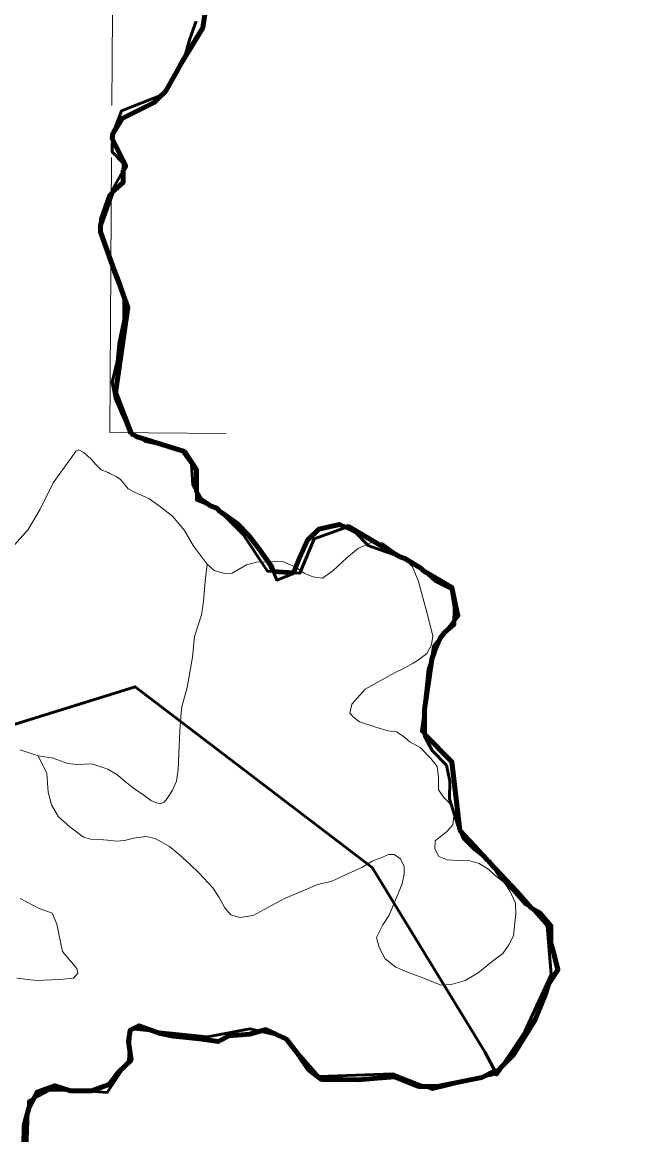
# Model space of a CAD drawing. Extents: x -1643653 to 4543381, y 1624270 to 13878484.
# Drawn here: x 760390 to 762369, y 8935210 to 8938753 of the extents above; entities that cross this region are included whole.
import ezdxf

# ---------------------------------------------------------------- set-up
doc = ezdxf.new("R2010")
doc.units = 0
doc.header["$LTSCALE"] = 200
for name, color, linetype, lineweight in [('1', 7, 'Continuous', 13), ('24', 7, 'Continuous', 25), ('26', 7, 'Continuous', 106), ('27', 7, 'Continuous', 53), ('28', 7, 'Continuous', 53), ('29', 7, 'Continuous', 13)]:
    doc.layers.add(name, color=color, linetype=linetype, lineweight=lineweight)

msp = doc.modelspace()

# ---------------------------------------------------------------- linework, layer by layer
at = {"layer": '1', "lineweight": 25}
msp.add_spline([(814781, 9009175.5), (814787.2, 9009173.4), (814796.9, 9009173.4), (814799.4, 9009172.4), (814805.1, 9009174.5), (814805.6, 9009176.5), (814811.7, 9009179.5), (814811.7, 9009179.5), (814801.5, 9009181), (814790.7, 9009181.5), (814784.1, 9009183.1), (814777.4, 9009185.1), (814778.4, 9009175.5)], degree=3, dxfattribs=at)
at = {"layer": '24', "lineweight": 53}
for points in [[(760943.7, 8938756), (760923, 8938700.1), (760907.3, 8938644.2), (760881.5, 8938593.4), (760845.5, 8938532.5), (760809.7, 8938497.1), (760707.6, 8938446.8), (760676.7, 8938396), (760676.3, 8938340), (760711.7, 8938304.1), (760711.3, 8938243), (760665.2, 8938202.6), (760639.3, 8938126.3), (760638.9, 8938075.4), (760658.9, 8938024.3), (760678.9, 8937973.2), (760698.9, 8937922.2), (760713.8, 8937871.1), (760713.3, 8937804.9), (760697.6, 8937728.6), (760692.1, 8937672.6), (760676.4, 8937606.5), (760686.2, 8937555.5), (760706.2, 8937509.5), (760736.3, 8937443.1), (760781.9, 8937417.3), (760832.7, 8937406.8), (760898.7, 8937386), (760928.9, 8937345.1), (760933.5, 8937278.8), (760958.6, 8937232.8), (761024.5, 8937191.7), (761075.1, 8937155.7), (761110.4, 8937119.8), (761145.7, 8937073.7), (761181, 8937022.6), (761201, 8936976.6), (761252, 8936996.6), (761272.7, 8937047.4), (761298.5, 8937103.3), (761334.4, 8937138.7), (761400.6, 8937153.6), (761451.3, 8937127.8), (761491.7, 8937086.8), (761547.5, 8937066.1), (761608.4, 8937045.3), (761659, 8937014.4), (761704.5, 8936973.4), (761755.2, 8936947.6), (761765, 8936891.5), (761764.6, 8936835.4), (761723.7, 8936800), (761703, 8936749.2), (761682.2, 8936693.3), (761676.8, 8936642.4), (761671.3, 8936586.4), (761671, 8936535.5), (761670.6, 8936479.5), (761695.7, 8936433.5), (761741.2, 8936387.3)], [(761741.2, 8936387.3), (761751, 8936336.3), (761750.6, 8936280.3), (761775.5, 8936198.6), (761795.5, 8936152.7), (761830.9, 8936116.8), (761876.4, 8936080.8), (761911.7, 8936029.7), (761952.1, 8935988.7), (761992.4, 8935942.6), (762038, 8935916.8), (762073.3, 8935875.8), (762073, 8935819.8), (762081.2, 8935792.2), (762095.5, 8935735.1), (762067, 8935692.3), (762052.7, 8935649.5), (762024.2, 8935578.2), (761953, 8935464), (761910.2, 8935421.2), (761853.2, 8935392.7), (761710.7, 8935364.1), (761653.7, 8935364.1), (761576.7, 8935395.1), (761520.7, 8935390.3), (761459.6, 8935385.6), (761408.8, 8935386), (761342.7, 8935386.4), (761302.2, 8935417.2), (761266.9, 8935468.4), (761231.7, 8935514.4), (761165.7, 8935545.4), (761114.8, 8935530.5), (761048.6, 8935525.8), (761013.4, 8935507.2), (760954.7, 8935515.6), (760870.7, 8935524)], [(760870.7, 8935524), (760828.8, 8935532.4), (760761.6, 8935557.6), (760733.4, 8935543.1), (760728.1, 8935507.2), (760736.5, 8935448.4), (760696.9, 8935410.9), (760666.1, 8935370.4), (760610, 8935350.3), (760543.9, 8935350.8), (760493.1, 8935366.4), (760437.1, 8935346.4), (760411.3, 8935295.6), (760395.6, 8935239.7), (760395.2, 8935173.4)]]:
    msp.add_lwpolyline(points, dxfattribs=at)
at = {"layer": '26'}
for points in [[(760896.8, 8938623.5), (760964.4, 8938735), (760983.7, 8938864.1), (760899.8, 8938915.8), (760865.9, 8938896.4)], [(760836, 8938523.1), (760845.5, 8938532.5), (760881.5, 8938593.4), (760896.8, 8938623.5)], [(760679.4, 8938400.5), (760707.6, 8938446.8), (760809.7, 8938497.1), (760834.6, 8938521.7)], [(760834.6, 8938521.7), (760835.3, 8938522), (760836, 8938523.1)], [(760711.5, 8938282), (760719.2, 8938296), (760676.6, 8938381.2), (760676.7, 8938393.4), (760679.4, 8938400.5)], [(760675.9, 8938211.9), (760711.3, 8938243), (760711.5, 8938282)], [(760704.3, 8937903.5), (760698.9, 8937922.2), (760684, 8937960.3), (760639, 8938085.7), (760639.1, 8938106.8), (760675.9, 8938211.9)], [(760736.4, 8937443), (760686.9, 8937573), (760725.6, 8937844.2), (760704.3, 8937903.5)], [(760945, 8937257.8), (760945, 8937327.7), (760906.3, 8937385.8), (760755.5, 8937432.2), (760736.4, 8937443)], [(760991.4, 8937212.3), (760958.6, 8937232.8), (760945, 8937257.8)], [(761020.4, 8937194.2), (761009.5, 8937205.1), (760991.4, 8937212.3)], [(761189.2, 8937003.8), (761181, 8937022.6), (761145.7, 8937073.7), (761110.4, 8937119.8), (761075.1, 8937155.7), (761024.5, 8937191.7), (761020.4, 8937194.2)], [(761419.9, 8937143.8), (761400.6, 8937153.6), (761334.4, 8937138.7), (761298.5, 8937103.3), (761272.7, 8937047.4), (761253.3, 8936999.8), (761189.2, 8937003.8)], [(761592.5, 8937050.7), (761428.9, 8937147), (761419.9, 8937143.8)], [(761668.1, 8937006.2), (761659, 8937014.4), (761608.4, 8937045.3), (761592.5, 8937050.7)], [(761764.7, 8936847.1), (761777.3, 8936862.9), (761758, 8936953.3), (761668.1, 8937006.2)], [(761734.6, 8936809.5), (761764.6, 8936835.4), (761764.7, 8936847.1)], [(761694.1, 8936725.2), (761703, 8936749.2), (761720.2, 8936791.5), (761734.6, 8936809.5)], [(761670.7, 8936485.5), (761671, 8936535.5), (761671.2, 8936565), (761694.1, 8936725.2)], [(761783.6, 8936179.9), (761758, 8936398.2), (761670.7, 8936485.5)], [(761880.2, 8936075.3), (761876.4, 8936080.8), (761871.3, 8936084.9), (761784.5, 8936177.9), (761783.6, 8936179.9)], [(762011.3, 8935931.9), (761964.4, 8935985), (761880.2, 8936075.3)], [(761913.7, 8935424.7), (761953, 8935464), (762024.2, 8935578.2), (762052.7, 8935649.5), (762067, 8935692.3), (762095.5, 8935735.1), (762081.2, 8935792.2), (762073, 8935819.8), (762073.3, 8935875.8), (762038, 8935916.8), (762011.3, 8935931.9)], [(760395.2, 8935173.4), (760395.6, 8935239.7), (760411.3, 8935295.6), (760437.1, 8935346.4), (760493.1, 8935366.4), (760543.9, 8935350.8), (760610, 8935350.3), (760666.1, 8935370.4), (760696.9, 8935410.9), (760736.5, 8935448.4), (760728.1, 8935507.2), (760733.4, 8935543.1), (760761.6, 8935557.6), (760828.8, 8935532.4), (760870.7, 8935524)], [(760870.7, 8935524), (760954.7, 8935515.6), (761013.4, 8935507.2), (761048.6, 8935525.8), (761114.8, 8935530.5), (761165.7, 8935545.4), (761231.7, 8935514.4), (761266.9, 8935468.4), (761302.2, 8935417.2), (761342.7, 8935386.4), (761408.8, 8935386), (761459.6, 8935385.6), (761520.7, 8935390.3), (761576.7, 8935395.1), (761653.7, 8935364.1), (761710.7, 8935364.1), (761853.2, 8935392.7), (761894.9, 8935413.6)], [(761894.9, 8935413.6), (761899.9, 8935404), (761913.7, 8935424.7)]]:
    msp.add_lwpolyline(points, dxfattribs=at)
at = {"layer": '27'}
for points in [[(760983.7, 8938864.1), (760964.4, 8938735), (760835.3, 8938522), (760706.3, 8938470.3), (760674, 8938386.4), (760719.2, 8938296), (760680.5, 8938225), (760635.3, 8938095.9), (760725.6, 8937844.2), (760686.9, 8937573), (760738.5, 8937437.5), (760906.3, 8937385.8), (760945, 8937327.7), (760945, 8937230.9), (761009.5, 8937205.1), (761093.4, 8937121.2), (761170.8, 8937005), (761274.1, 8936998.5), (761319.2, 8937108.2), (761428.9, 8937147), (761758, 8936953.3), (761777.3, 8936862.9), (761699.9, 8936766.1), (761661.2, 8936495), (761758, 8936398.2), (761783.8, 8936178.7), (761964.4, 8935985), (762061.2, 8935875.3), (762074.1, 8935720.3), (761990.2, 8935539.6), (761899.9, 8935404), (761863.2, 8935474.4)], [(761863.2, 8935474.4), (761503.8, 8936061.7), (760749.2, 8936636.9), (759132.1, 8936133.6), (758557.1, 8936469.1), (757467.1, 8937056.4), (756353.1, 8938206.9), (755454.7, 8938650.3)], [(756353.1, 8938206.9), (757467.1, 8937056.4), (759132.1, 8936133.6), (760749.2, 8936636.9), (761503.8, 8936061.7), (761863.2, 8935474.4), (761899.9, 8935404), (761695.8, 8935354), (761569.5, 8935404.5), (761333.8, 8935396.1), (761224.4, 8935522.4), (761114.9, 8935547.7), (760980.2, 8935522.4), (760736.1, 8935547.7), (760727.7, 8935446.6), (760660.4, 8935345.5), (760565.5, 8935352.5), (760475, 8935352.5), (760409.6, 8935317.2), (760404.6, 8935161.3)], [(760404.6, 8935161.3), (760409.6, 8935317.2), (760475, 8935352.5), (760565.5, 8935352.5), (760660.4, 8935345.5), (760727.7, 8935446.6), (760736.1, 8935547.7), (760980.2, 8935522.4), (761114.9, 8935547.7), (761224.4, 8935522.4), (761333.8, 8935396.1), (761569.5, 8935404.5), (761695.8, 8935354), (761899.9, 8935404), (761863.2, 8935474.4), (761503.8, 8936061.7), (760749.2, 8936636.9), (759132.1, 8936133.6), (757467.1, 8937056.4), (756353.1, 8938206.9)]]:
    msp.add_lwpolyline(points, dxfattribs=at)
at = {"layer": '28'}
for points in [[(760983.7, 8938864.1), (760964.4, 8938735), (760835.3, 8938522), (760706.3, 8938470.3), (760674, 8938386.4), (760719.2, 8938296), (760680.5, 8938225), (760635.3, 8938095.9), (760725.6, 8937844.2), (760686.9, 8937573), (760738.5, 8937437.5), (760906.3, 8937385.8), (760945, 8937327.7), (760945, 8937230.9), (761009.5, 8937205.1), (761093.4, 8937121.2), (761170.8, 8937005), (761274.1, 8936998.5), (761319.2, 8937108.2), (761428.9, 8937147), (761758, 8936953.3), (761777.3, 8936862.9), (761699.9, 8936766.1), (761661.2, 8936495), (761758, 8936398.2), (761783.8, 8936178.7), (761964.4, 8935985), (762061.2, 8935875.3), (762074.1, 8935720.3), (761990.2, 8935539.6), (761899.9, 8935404)], [(761899.9, 8935404), (761695.8, 8935354), (761569.5, 8935404.5), (761333.8, 8935396.1), (761224.4, 8935522.4), (761114.9, 8935547.7), (760980.2, 8935522.4), (760736.1, 8935547.7), (760727.7, 8935446.6), (760660.4, 8935345.5), (760565.5, 8935352.5), (760475, 8935352.5), (760409.6, 8935317.2), (760404.6, 8935161.3), (760394.5, 8935045.6), (760434.8, 8935000.3), (760394.5, 8934945), (760339.2, 8934929.9), (760238.7, 8934844.4), (760042.6, 8934763.9), (759977.2, 8934693.5)]]:
    msp.add_lwpolyline(points, dxfattribs=at)
at = {"layer": '29'}
for p, q in [((760669.2, 8937316.3), (760663.6, 8937319)), ((760663.6, 8937319), (760669.2, 8937316.3)), ((760648.2, 8936149.2), (760661.1, 8936148)), ((760661.1, 8936148), (760648.2, 8936149.2))]:
    msp.add_line(p, q, dxfattribs=at)
for points in [[(760699.5, 8941949.3), (760687.7, 8940231.3), (760675.6, 8938487.2)], [(760674.5, 8938321.6), (760668.4, 8937446.3), (761039.7, 8937443.7)], [(760663.6, 8937319), (760640.7, 8937327.5), (760625.1, 8937343.2), (760609.4, 8937361.7), (760586, 8937382.3), (760569.6, 8937390.8), (760560, 8937387.4), (760546.6, 8937367.4), (760488.1, 8937286.2), (760446.8, 8937202.2), (760408.8, 8937137.9), (760366.3, 8937089.4)], [(760366.3, 8937089.4), (760408.8, 8937137.9), (760446.8, 8937202.2), (760488.1, 8937286.2), (760546.6, 8937367.4), (760560, 8937387.4), (760569.6, 8937390.8), (760586, 8937382.3), (760609.4, 8937361.7), (760625.1, 8937343.2), (760640.7, 8937327.5), (760663.6, 8937319)], [(761287.6, 8936998.3), (761261, 8937017.6), (761219.5, 8937036), (761136, 8937034), (761103.8, 8937024.7), (761058.8, 8936998.4), (761033.7, 8936998), (761000.8, 8937006.9), (760979, 8937026.9), (760934.3, 8937086.6), (760906.1, 8937134.3), (760869.4, 8937178.6), (760829.6, 8937210.1), (760792.4, 8937236.2), (760749.1, 8937255.3), (760726.9, 8937267.3), (760702.9, 8937296.6), (760689.1, 8937306.7), (760669.2, 8937316.3)], [(760669.2, 8937316.3), (760689.1, 8937306.7), (760702.9, 8937296.6), (760726.9, 8937267.3), (760749.1, 8937255.3), (760792.4, 8937236.2), (760829.6, 8937210.1), (760869.4, 8937178.6), (760906.1, 8937134.3), (760934.3, 8937086.6), (760979, 8937026.9), (761000.8, 8937006.9), (761033.7, 8936998), (761058.8, 8936998.4), (761103.8, 8937024.7), (761136, 8937034), (761219.5, 8937036), (761261, 8937017.6), (761287.6, 8936998.3)], [(760661.1, 8936148), (760690.1, 8936145.3), (760715.8, 8936147.7), (760743.7, 8936154.9), (760784.3, 8936159.9), (760812.7, 8936154.1), (760858.5, 8936128), (760890, 8936103), (760923.8, 8936071.9), (760953.4, 8936043.4), (760997.1, 8935996.7), (761016.9, 8935965.7), (761035.4, 8935933), (761054.5, 8935911.2), (761082.7, 8935902.2), (761124.8, 8935908.2), (761171.7, 8935934.5), (761224.7, 8935962.7), (761273.3, 8935982.7), (761330, 8936007.1), (761373.2, 8936016.7), (761415.3, 8936035.7), (761473.2, 8936062.9), (761504, 8936081.2), (761536.7, 8936094.6), (761555.9, 8936103), (761573.8, 8936103.2), (761594.2, 8936088.9), (761605.6, 8936064.7), (761606.2, 8936041.2), (761599.6, 8936008.9), (761557.9, 8935909.8), (761538.3, 8935879), (761518.3, 8935838.7), (761526.1, 8935807.1), (761545.2, 8935770.8), (761579, 8935744.3), (761620.3, 8935726.7), (761673.5, 8935707.1), (761723.3, 8935687.2), (761756.2, 8935689.1), (761800.1, 8935701.9), (761842, 8935726.1), (761887.8, 8935762.8), (761920.3, 8935787.4), (761939.3, 8935814.7), (761953.9, 8935843.6), (761958.8, 8935884.9), (761962.1, 8935914.1), (761960.5, 8935947.7), (761943.7, 8935984.7), (761926.1, 8936012.4), (761895.5, 8936035.7), (761875.4, 8936054.9), (761844.8, 8936074.5), (761815.5, 8936082.1), (761776.6, 8936083.5), (761742.5, 8936085.3), (761716.1, 8936096.7), (761704.2, 8936120.6), (761705.3, 8936146), (761742.3, 8936175.6), (761761.1, 8936197.7), (761765.4, 8936235.3), (761749.9, 8936266), (761732.5, 8936284.5), (761715.1, 8936308.5), (761715.3, 8936347.8), (761711.4, 8936382.7), (761692.3, 8936407.5), (761657.3, 8936443), (761624.5, 8936461.1), (761602.4, 8936479.3), (761581.3, 8936492.9), (761553.6, 8936496.2), (761512.5, 8936509.8), (761464, 8936525.4), (761446.1, 8936538.7), (761433.2, 8936552.7), (761439.1, 8936581.4), (761481.8, 8936629.6), (761538.8, 8936661.5), (761575.2, 8936681), (761607.9, 8936697.1), (761634.2, 8936712), (761651.4, 8936723.1), (761677.9, 8936742.4), (761692.7, 8936770.1), (761697.3, 8936799.2), (761674.9, 8936886.2), (761652.1, 8936971.6), (761632.3, 8937019.2), (761602.8, 8937047.2), (761536.9, 8937095.3), (761503.8, 8937097.7), (761460.1, 8937077.7), (761423.6, 8937047.4), (761378.6, 8937006), (761346.1, 8936982.9), (761315.5, 8936986.8), (761287.6, 8936998.3)], [(761287.6, 8936998.3), (761315.5, 8936986.8), (761346.1, 8936982.9), (761378.6, 8937006), (761423.6, 8937047.4), (761460.1, 8937077.7), (761503.8, 8937097.7), (761536.9, 8937095.3), (761602.8, 8937047.2), (761632.3, 8937019.2), (761652.1, 8936971.6), (761674.9, 8936886.2), (761697.3, 8936799.2), (761692.7, 8936770.1), (761677.9, 8936742.4), (761651.4, 8936723.1), (761634.2, 8936712), (761607.9, 8936697.1), (761575.2, 8936681), (761538.8, 8936661.5), (761481.8, 8936629.6), (761439.1, 8936581.4), (761433.2, 8936552.7), (761446.1, 8936538.7), (761464, 8936525.4), (761512.5, 8936509.8), (761553.6, 8936496.2), (761581.3, 8936492.9), (761602.4, 8936479.3), (761624.5, 8936461.1), (761657.3, 8936443), (761692.3, 8936407.5), (761711.4, 8936382.7), (761715.3, 8936347.8), (761715.1, 8936308.5), (761732.5, 8936284.5), (761749.9, 8936266), (761765.4, 8936235.3), (761761.1, 8936197.7), (761742.3, 8936175.6), (761705.3, 8936146), (761704.2, 8936120.6), (761716.1, 8936096.7), (761742.5, 8936085.3), (761776.6, 8936083.5), (761815.5, 8936082.1), (761844.8, 8936074.5), (761875.4, 8936054.9), (761895.5, 8936035.7), (761926.1, 8936012.4), (761943.7, 8935984.7), (761960.5, 8935947.7), (761962.1, 8935914.1), (761958.8, 8935884.9), (761953.9, 8935843.6), (761939.3, 8935814.7), (761920.3, 8935787.4), (761887.8, 8935762.8), (761842, 8935726.1), (761800.1, 8935701.9), (761756.2, 8935689.1), (761723.3, 8935687.2), (761673.5, 8935707.1), (761620.3, 8935726.7), (761579, 8935744.3), (761545.2, 8935770.8), (761526.1, 8935807.1), (761518.3, 8935838.7), (761538.3, 8935879), (761557.9, 8935909.8), (761599.6, 8936008.9), (761606.2, 8936041.2), (761605.6, 8936064.7), (761594.2, 8936088.9), (761573.8, 8936103.2), (761555.9, 8936103), (761536.7, 8936094.6), (761504, 8936081.2), (761473.2, 8936062.9), (761415.3, 8936035.7), (761373.2, 8936016.7), (761330, 8936007.1), (761273.3, 8935982.7), (761224.7, 8935962.7), (761171.7, 8935934.5), (761124.8, 8935908.2), (761082.7, 8935902.2), (761054.5, 8935911.2), (761035.4, 8935933), (761016.9, 8935965.7), (760997.1, 8935996.7), (760953.4, 8936043.4), (760923.8, 8936071.9), (760890, 8936103), (760858.5, 8936128), (760812.7, 8936154.1), (760784.3, 8936159.9), (760743.7, 8936154.9), (760715.8, 8936147.7), (760690.1, 8936145.3), (760661.1, 8936148)], [(760979, 8937026.9), (760971.8, 8936972.8), (760966.8, 8936908.1), (760960.2, 8936866.2), (760938.7, 8936797.3), (760931.8, 8936731), (760915.5, 8936634.4), (760898.5, 8936573.2), (760896.2, 8936554.7), (760891.3, 8936496.9), (760888.2, 8936422.4), (760886.8, 8936373.4), (760880.7, 8936336.5), (760868.4, 8936307.4), (760850.8, 8936281.1), (760842.1, 8936269.1), (760828.8, 8936263.9), (760817.4, 8936267), (760799.7, 8936275), (760776.9, 8936292), (760743.6, 8936313.8), (760717.5, 8936335.6), (760691.4, 8936357.4), (760662.7, 8936374.2)], [(760383.6, 8936435.7), (760440.8, 8936416.9), (760488.6, 8936409), (760535.5, 8936392.2), (760563.8, 8936389.4), (760610.9, 8936391.7), (760652.8, 8936377.7)], [(760440.8, 8936416.9), (760383.6, 8936435.7)], [(760440.8, 8936416.9), (760468.6, 8936361), (760472.1, 8936301.3), (760483.2, 8936260.6), (760505, 8936223.1), (760541.4, 8936191.3), (760584.7, 8936157.7), (760607.4, 8936151.7), (760648.2, 8936149.2)], [(760648.2, 8936149.2), (760607.4, 8936151.7), (760584.7, 8936157.7), (760541.4, 8936191.3), (760505, 8936223.1), (760483.2, 8936260.6), (760472.1, 8936301.3), (760468.6, 8936361), (760440.8, 8936416.9)], [(760662.7, 8936374.2), (760660.1, 8936375.7), (760652.8, 8936377.7)], [(760372.3, 8935709.5), (760434.5, 8935701.9), (760508.9, 8935705), (760552.9, 8935709.5), (760566.5, 8935724.7), (760563.5, 8935739.8), (760518, 8935794.4), (760499.8, 8935880.8), (760484.6, 8935915.6), (760443.6, 8935930.8), (760382.9, 8935962.6)], [(760382.9, 8935962.6), (760443.6, 8935930.8), (760484.6, 8935915.6), (760499.8, 8935880.8), (760518, 8935794.4), (760563.5, 8935739.8), (760566.5, 8935724.7), (760552.9, 8935709.5), (760508.9, 8935705), (760434.5, 8935701.9), (760372.3, 8935709.5)]]:
    msp.add_lwpolyline(points, dxfattribs=at)
at = {"layer": '29', "lineweight": 53}
for points in [[(760983.7, 8938864.1), (760964.4, 8938735), (760835.3, 8938522), (760706.3, 8938470.3), (760674, 8938386.4), (760719.2, 8938296), (760680.5, 8938225), (760635.3, 8938095.9), (760725.6, 8937844.2), (760686.9, 8937573), (760738.5, 8937437.5), (760906.3, 8937385.8), (760945, 8937327.7), (760945, 8937230.9), (761009.5, 8937205.1), (761093.4, 8937121.2), (761170.8, 8937005), (761274.1, 8936998.5), (761319.2, 8937108.2), (761428.9, 8937147), (761758, 8936953.3), (761777.3, 8936862.9), (761699.9, 8936766.1), (761661.2, 8936495), (761758, 8936398.2), (761783.8, 8936178.7), (761964.4, 8935985), (762061.2, 8935875.3), (762074.1, 8935720.3), (761990.2, 8935539.6), (761899.9, 8935404), (761863.2, 8935474.4)], [(761863.2, 8935474.4), (761503.8, 8936061.7), (760749.2, 8936636.9), (759132.1, 8936133.6), (758557.1, 8936469.1), (757467.1, 8937056.4), (756353.1, 8938206.9), (755454.7, 8938650.3)]]:
    msp.add_lwpolyline(points, dxfattribs=at)
at = {"layer": '29', "lineweight": 25}
for points in [[(760749.2, 8936636.9), (759132.1, 8936133.6), (757467.1, 8937056.4), (756353.1, 8938206.9), (755454.7, 8938650.3)], [(759977.2, 8934693.5), (760042.6, 8934763.9), (760238.7, 8934844.4), (760339.2, 8934929.9), (760394.5, 8934945), (760434.8, 8935000.3), (760394.5, 8935045.6), (760404.6, 8935161.3), (760409.6, 8935317.2), (760475, 8935352.5), (760565.5, 8935352.5), (760660.4, 8935345.5), (760727.7, 8935446.6), (760736.1, 8935547.7), (760980.2, 8935522.4), (761114.9, 8935547.7), (761224.4, 8935522.4), (761333.8, 8935396.1), (761569.5, 8935404.5), (761695.8, 8935354), (761899.9, 8935404), (761863.2, 8935474.4), (761503.8, 8936061.7), (760749.2, 8936636.9)]]:
    msp.add_lwpolyline(points, dxfattribs=at)

doc.saveas('drawing.dxf')
